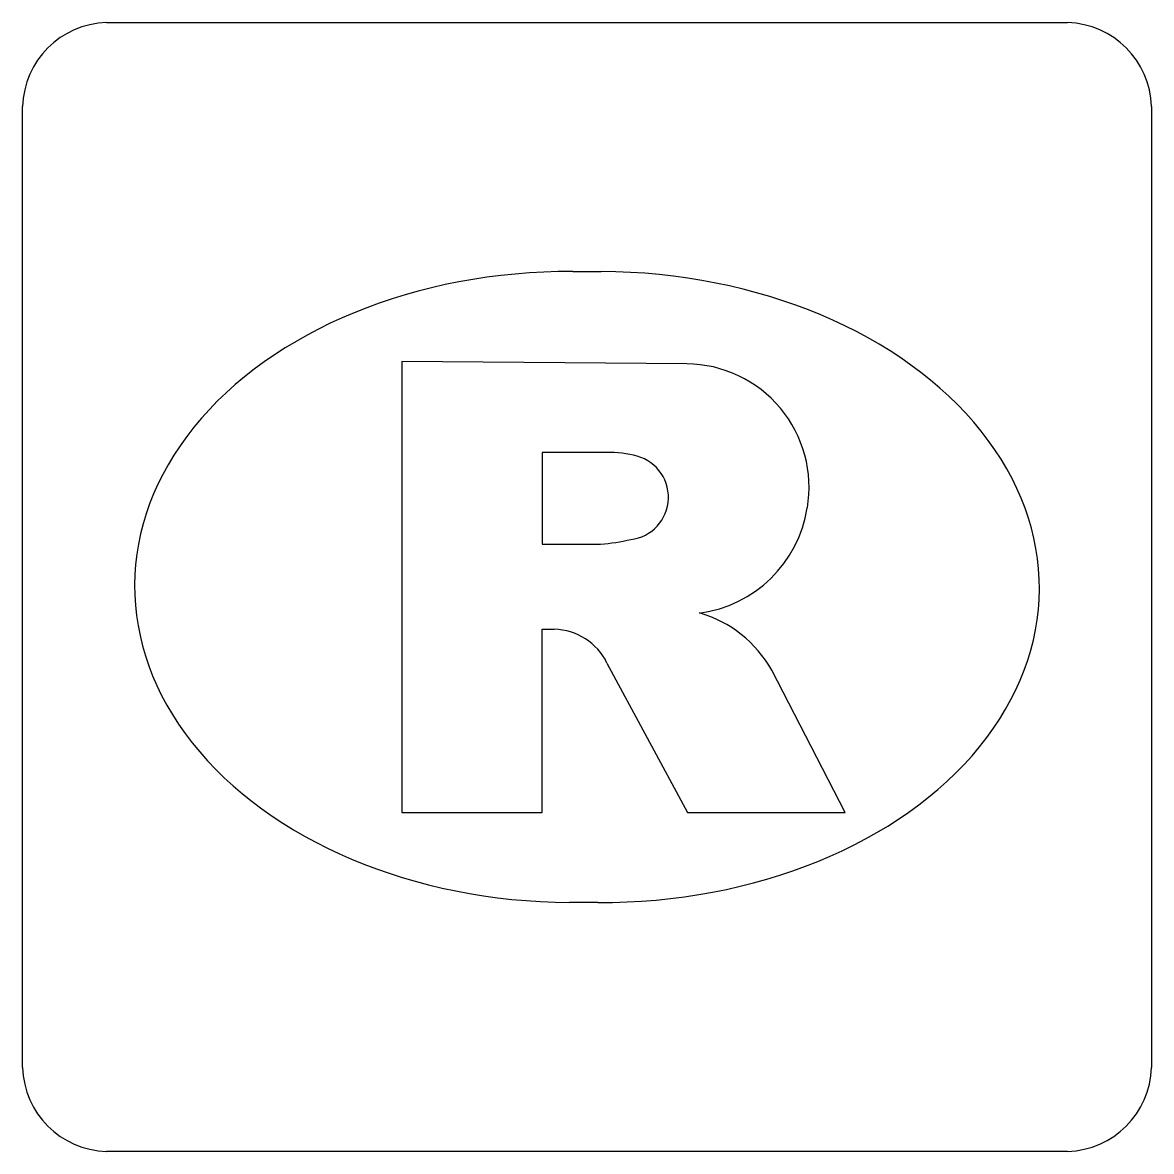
# Model space of a CAD drawing. Extents: x 162347 to 162868, y 381221 to 381813.
# Drawn here: x 162834.529 to 162835.53, y 381548.242 to 381549.242 of the extents above; entities that cross this region are included whole.
import ezdxf

# ---------------------------------------------------------------- set-up
doc = ezdxf.new("R2010")
doc.units = 0
doc.layers.add('IMGEO_Rioolput', color=7, linetype='Continuous')

msp = doc.modelspace()

# ---------------------------------------------------------------- linework, layer by layer
at = {"layer": 'IMGEO_Rioolput'}
for p, q in [((162834.6039, 381549.2425), (162835.4561, 381549.2425)), ((162834.5295, 381548.3159), (162834.5295, 381549.1681)), ((162835.5305, 381549.1681), (162835.5305, 381548.3159)), ((162835.0175, 381549.0217), (162835.0425, 381549.0217)), ((162835.0395, 381548.4623), (162835.0146, 381548.4623)), ((162835.4561, 381548.2415), (162834.6039, 381548.2415))]:
    msp.add_line(p, q, dxfattribs=at)
for points in [[(162834.6039, 381549.2425), (162835.4561, 381549.2425)], [(162834.5295, 381548.3159), (162834.5295, 381549.1681)], [(162835.5305, 381549.1681), (162835.5305, 381548.3159)], [(162835.1185, 381548.9399), (162834.8658, 381548.942), (162834.8658, 381548.542)], [(162835.0442, 381548.8612), (162834.9902, 381548.8612), (162834.9902, 381548.7799)], [(162834.9902, 381548.7799), (162835.042, 381548.7799)], [(162834.8658, 381548.542), (162834.9902, 381548.542), (162834.9902, 381548.7045), (162835.001, 381548.7045)], [(162835.0477, 381548.6746), (162835.1192, 381548.542), (162835.2589, 381548.542), (162835.1939, 381548.6682)], [(162835.4561, 381548.2415), (162834.6039, 381548.2415)]]:
    msp.add_lwpolyline(points, dxfattribs=at)
for centre, radius, start, end in [((162834.606, 381549.166), 0.0765, 91.552, 178.448), ((162834.606, 381549.166), 0.0765, 91.552, 178.448), ((162835.454, 381549.166), 0.0765, 1.552, 88.448), ((162835.454, 381549.166), 0.0765, 1.552, 88.448), ((162835.1174, 381548.8304), 0.1095, 350.3612, 89.416), ((162835.0495, 381548.7649), 0.0964, 77.0061, 93.1865), ((162835.0644, 381548.8216), 0.0378, 276.6634, 79.6772), ((162835.115, 381548.8296), 0.1117, 277.5842, 350.9817), ((162835.0262, 381548.9692), 0.1899, 274.7715, 282.9687), ((162835.0995, 381548.6148), 0.1085, 29.5134, 73.7905), ((162834.9998, 381548.6512), 0.0533, 26.0293, 88.6989), ((162834.606, 381548.318), 0.0765, 181.552, 268.448), ((162834.606, 381548.318), 0.0765, 181.552, 268.448), ((162835.454, 381548.318), 0.0765, 271.552, 358.448), ((162835.454, 381548.318), 0.0765, 271.552, 358.448)]:
    msp.add_arc(centre, radius, start, end, dxfattribs=at)
for centre, major_axis, ratio, start_param, end_param in [((162835.016, 381548.742), (-0.3872, 0.002), 0.722429, 4.712389, 7.853982), ((162835.041, 381548.742), (-0.3901, 0.002), 0.717154, 1.570796, 4.712389)]:
    msp.add_ellipse(centre, major_axis=major_axis, ratio=ratio, start_param=start_param, end_param=end_param, dxfattribs=at)

doc.saveas('drawing.dxf')
